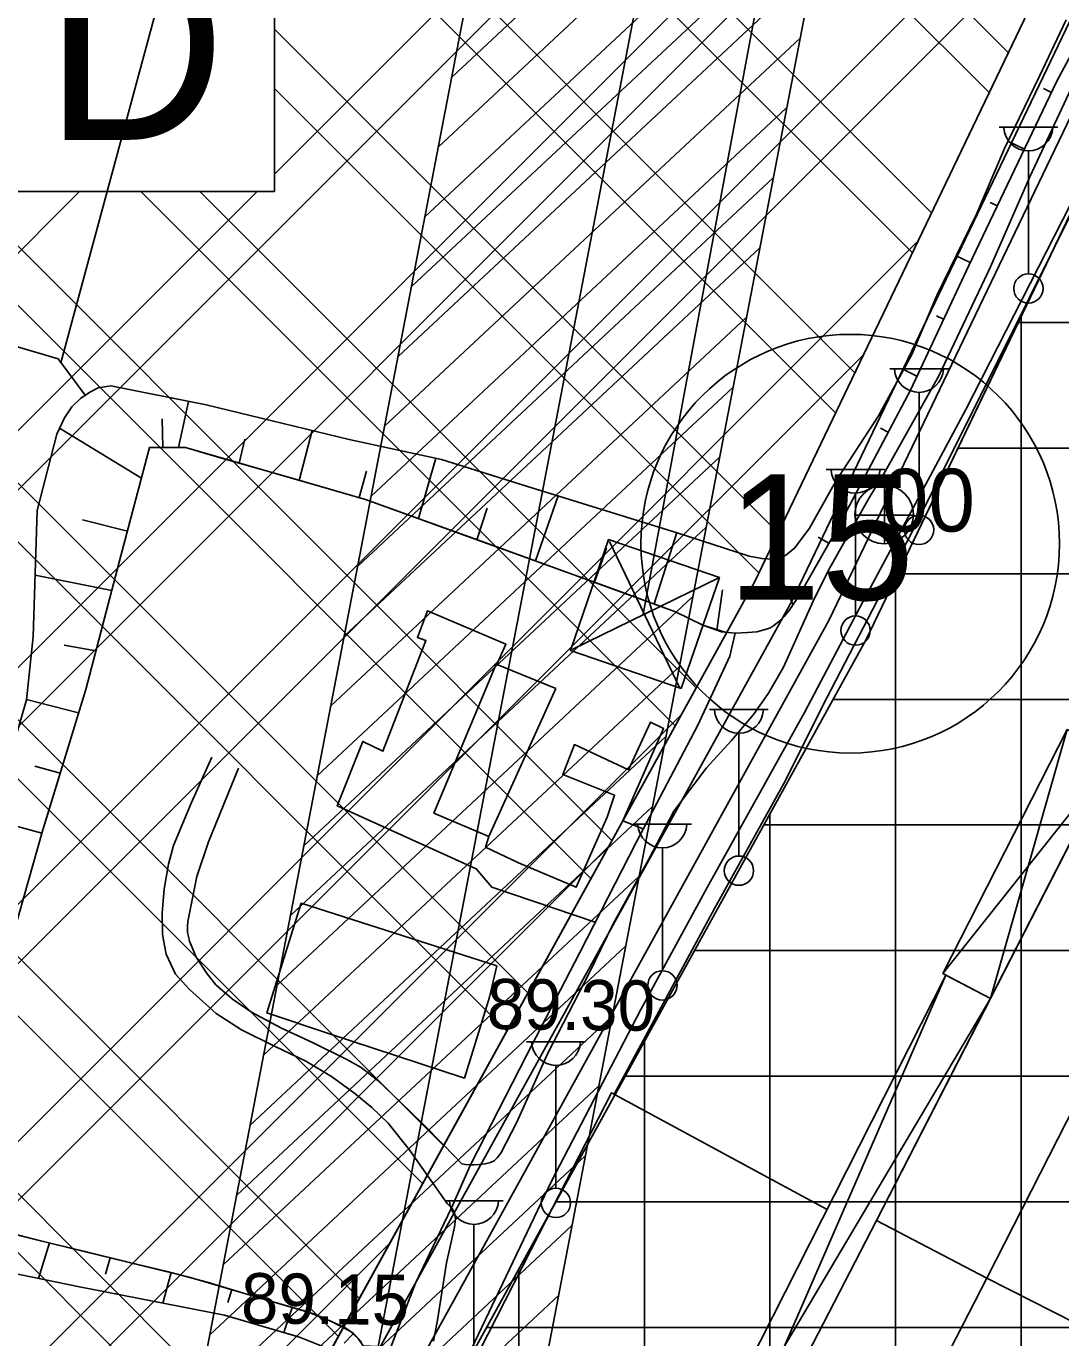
# Model space of a CAD drawing. Extents: x 417995 to 421451, y 4454518 to 4458015.
# Drawn here: x 419942.9 to 420066.4, y 4455650.5 to 4455807.2 of the extents above; entities that cross this region are included whole.
import ezdxf

# ---------------------------------------------------------------- set-up
doc = ezdxf.new("R2010")
doc.units = 0
for name, color, linetype in [('ADAKENARI', 7, 'Continuous'), ('B_Betonzemin', 7, 'Continuous'), ('B_Imalat', 7, 'Continuous'), ('B_Kapi', 7, 'Continuous'), ('B_Sundurma', 7, 'Continuous'), ('Hat_ENH', 7, 'Continuous'), ('KALDIRIM_FAT', 7, 'Continuous'), ('KD_DAIRE', 7, 'Continuous'), ('KD_YGEN', 7, 'Continuous'), ('PL_K_DEPOLAMA', 7, 'Continuous'), ('PL_TİCARET', 7, 'Continuous'), ('S_Cad_Sok_Lambasi', 7, 'Continuous'), ('S_Pilon', 7, 'Continuous'), ('S_Rogar_Kapagi', 7, 'Continuous'), ('SEMBOL_FAT', 7, 'Continuous'), ('Sev_Sevalti', 7, 'Continuous'), ('Sev_Sevustu', 7, 'Continuous'), ('Sev_Tarama', 7, 'Continuous'), ('Sinir_Duvar_tek_tarafa_ait', 7, 'Continuous'), ('Sinir_itirazli_Mulkiyet', 7, 'Continuous'), ('Sinir_Tel_bir_taraf', 7, 'Continuous'), ('TA_ENH_154', 7, 'Continuous'), ('TA_ENH_KORUMA', 7, 'Continuous'), ('TA_ENH_TARAMA', 7, 'Continuous'), ('TRFAT_DEPOLAMA', 7, 'Continuous'), ('TRFAT_TİCARET', 7, 'Continuous'), ('Y_Kot_Noktasi', 7, 'Continuous'), ('Y_Yol_Kotu', 7, 'Continuous'), ('Yol_Kaldirim_kenari_bordurtasi', 7, 'Continuous'), ('Yol_Sose', 7, 'Continuous'), ('Yol_Toprak_Duz', 7, 'Continuous'), ('Yol_Toprak_Kesik', 7, 'Continuous')]:
    doc.layers.add(name, color=color, linetype=linetype)

msp = doc.modelspace()

# ---------------------------------------------------------------- linework, layer by layer
at = {"layer": 'ADAKENARI'}
for p, q in [((420043.17, 4455733.9), (420134.21, 4455923.79)), ((420029.83, 4455740.78), (420113.83, 4455915.99)), ((419939.44, 4455577), (420029.83, 4455740.78)), ((419945.46, 4455556.86), (420043.17, 4455733.9))]:
    msp.add_line(p, q, dxfattribs=at)
at = {"layer": 'B_Betonzemin'}
for points in [[(419998.11, 4455710.41), (419991.55, 4455713.18), (419998.98, 4455730.96), (420006.09, 4455728.05)], [(420006.09, 4455728.05), (419998.11, 4455710.41)]]:
    msp.add_lwpolyline(points, dxfattribs=at)
at = {"layer": 'B_Imalat'}
for points in [[(420076.26, 4455726.63), (420044.41, 4455664.52), (420057.58, 4455657.66), (420089.36, 4455719.99)], [(420089.36, 4455719.99), (420102.81, 4455713.18), (420070.78, 4455650.96), (420057.58, 4455657.66)], [(420044.41, 4455664.52), (420030.49, 4455637.52), (420043.72, 4455630.71), (420057.58, 4455657.66)], [(420057.58, 4455657.66), (420070.78, 4455650.96), (420057.21, 4455623.92), (420043.72, 4455630.71)]]:
    msp.add_lwpolyline(points, close=True, dxfattribs=at)
at = {"layer": 'B_Kapi'}
msp.add_lwpolyline([(419993.64, 4455666.05), (419995.93, 4455671.18)], dxfattribs=at)
at = {"layer": 'B_Sundurma'}
for p, q in [((420058.01, 4455691.05), (420067.17, 4455723.17)), ((420052.34, 4455694.02), (420072.7, 4455719.69)), ((420016.14, 4455609.89), (420052.7, 4455693.82)), ((420011.31, 4455612.2), (420058.01, 4455691.05))]:
    msp.add_line(p, q, dxfattribs=at)
for points in [[(420068.47, 4455722.53), (420067.17, 4455723.17), (420052.34, 4455694.02), (420058.01, 4455691.05), (420072.7, 4455719.69), (420068.22, 4455721.99)], [(420011.31, 4455612.2), (420052.7, 4455693.82), (420058.01, 4455691.05), (420044.41, 4455664.52), (420030.49, 4455637.52), (420016.14, 4455609.89)]]:
    msp.add_lwpolyline(points, close=True, dxfattribs=at)
at = {"layer": 'Hat_ENH'}
msp.add_lwpolyline([(420031.28, 4455816.06), (420016.55, 4455736.95)], dxfattribs=at)
at = {"layer": 'KALDIRIM_FAT'}
for p, q in [((420034.28, 4455738.49), (420119.46, 4455916.16)), ((420038.73, 4455736.19), (420123.97, 4455914)), ((419943.11, 4455573.29), (420034.28, 4455738.49)), ((419947.48, 4455570.88), (420038.73, 4455736.19))]:
    msp.add_line(p, q, dxfattribs=at)
at = {"layer": 'KD_DAIRE'}
msp.add_circle((420041.27, 4455745.36), 25, dxfattribs=at)
at = {"layer": 'PL_K_DEPOLAMA'}
msp.add_lwpolyline([(420022.37, 4455953.81), (420113.83, 4455915.99), (420029.83, 4455740.78), (419939.44, 4455577), (419891.81, 4455601.83), (419864.61, 4455611.04), (419832.33, 4455624.4)], dxfattribs=at)
at = {"layer": 'PL_TİCARET'}
msp.add_lwpolyline([(420151.45, 4455961.22), (420137.18, 4455930.24), (420134.21, 4455923.79), (420043.17, 4455733.9), (419945.46, 4455556.86), (419940.17, 4455559.7)], dxfattribs=at)
at = {"layer": 'S_Cad_Sok_Lambasi'}
for p, q in [((420059.05, 4455795.09), (420066.05, 4455795.09)), ((420062.55, 4455777.59), (420062.55, 4455792.27)), ((420045.99, 4455766.26), (420052.99, 4455766.26)), ((420049.49, 4455748.76), (420049.49, 4455763.43)), ((420038.4, 4455754.23), (420045.4, 4455754.23)), ((420041.9, 4455736.73), (420041.9, 4455751.4)), ((420024.47, 4455725.56), (420031.47, 4455725.56)), ((420027.97, 4455708.06), (420027.97, 4455722.73)), ((420015.33, 4455711.86), (420022.33, 4455711.86)), ((420018.83, 4455694.36), (420018.83, 4455709.04)), ((420002.62, 4455685.88), (420009.62, 4455685.88)), ((420006.12, 4455668.38), (420006.12, 4455683.06)), ((419992.83, 4455666.89), (419999.83, 4455666.89)), ((419996.33, 4455649.39), (419996.33, 4455664.07))]:
    msp.add_line(p, q, dxfattribs=at)
for centre in [(420062.55, 4455775.84), (420049.49, 4455747.01), (420041.9, 4455734.98), (420027.97, 4455706.31), (420018.83, 4455692.61), (420006.12, 4455666.63)]:
    msp.add_circle(centre, 1.75, dxfattribs=at)
for centre in [(420062.55, 4455795.2), (420049.49, 4455766.36), (420041.9, 4455754.33), (420027.97, 4455725.66), (420018.83, 4455711.97), (420006.12, 4455685.99), (419996.33, 4455667)]:
    msp.add_arc(centre, 2.93, 183.298, 356.9072, dxfattribs=at)
at = {"layer": 'S_Pilon'}
for p, q in [((420020.92, 4455728.12), (420012.5, 4455745.63)), ((420025.64, 4455741.31), (420008.07, 4455732.72))]:
    msp.add_line(p, q, dxfattribs=at)
msp.add_lwpolyline([(420021.09, 4455728.07), (420007.85, 4455732.61), (420012.4, 4455745.85), (420025.64, 4455741.31), (420021.09, 4455728.07)], dxfattribs=at)
at = {"layer": 'S_Rogar_Kapagi'}
for p, q in [((420045.37, 4455745.31), (420045.37, 4455752.31)), ((420041.8, 4455748.78), (420048.8, 4455748.78))]:
    msp.add_line(p, q, dxfattribs=at)
msp.add_circle((420045.32, 4455748.84), 3.5, dxfattribs=at)
at = {"layer": 'SEMBOL_FAT'}
for p in [(419972.51, 4455822.43), (419937.51, 4455787.43)]:
    msp.add_line(p, (419972.51, 4455787.43), dxfattribs=at)
at = {"layer": 'Sev_Sevalti'}
for points in [[(420067.05, 4455807.91), (420063.87, 4455801.21), (420059.69, 4455792.55), (420056.37, 4455784.72), (420051.63, 4455775.02), (420048.61, 4455767.97), (420044.66, 4455760.62), (420042.42, 4455757.21), (420039.54, 4455752.81), (420036.39, 4455747.21), (420034.67, 4455744.87), (420033.53, 4455743.97), (420032.16, 4455743.5), (420030.7, 4455743.59), (420029.18, 4455743.86), (420020.61, 4455746.67), (420002.61, 4455752.23), (419992.46, 4455755.42), (419981.43, 4455757.81), (419964.34, 4455761.94), (419952.95, 4455764.2), (419951.46, 4455763.98), (419950.45, 4455763.46), (419949.33, 4455762.69), (419948.31, 4455761.72), (419947.42, 4455760.39), (419946.5, 4455758.45), (419944.16, 4455749.32), (419943.66, 4455734.26), (419942.9, 4455726.73), (419940.4, 4455718.15)], [(419940.69, 4455658.34), (419949.23, 4455656.61), (419966.54, 4455653.22), (419975.5, 4455650.61), (419978.29, 4455649.48)]]:
    msp.add_lwpolyline(points, dxfattribs=at)
at = {"layer": 'Sev_Sevustu'}
for points in [[(419941.39, 4455699.08), (419944.85, 4455711.2), (419945.55, 4455713.49), (419949.92, 4455727.84), (419949.96, 4455727.96), (419953.96, 4455743.15), (419957.57, 4455756.84), (419961.86, 4455756.84), (419983.36, 4455750.65), (420007.26, 4455742.02), (420020.38, 4455737.24), (420023.68, 4455735.64), (420025.9, 4455734.85), (420027.54, 4455734.69), (420028.99, 4455734.75), (420030.1, 4455734.84), (420031.65, 4455735.29), (420032.14, 4455735.6), (420032.7, 4455736.03), (420033.38, 4455736.66), (420034.07, 4455737.52), (420035.27, 4455739.29), (420039.7, 4455747.15), (420048.49, 4455763.79), (420055.42, 4455778.58), (420065.96, 4455800.6), (420072.33, 4455812.5)], [(419982.89, 4455650.03), (419981.94, 4455651.04), (419980.9, 4455651.77), (419977.33, 4455653.36), (419962.33, 4455657.78), (419944.09, 4455662.22), (419941.04, 4455662.99)]]:
    msp.add_lwpolyline(points, dxfattribs=at)
at = {"layer": 'Sev_Tarama'}
for p, q in [((420065.31, 4455799.24), (420064.34, 4455799.72)), ((420062.08, 4455792.48), (420060.11, 4455793.42)), ((420058.84, 4455785.72), (420057.99, 4455786.13)), ((420055.61, 4455778.96), (420053.94, 4455779.75)), ((420052.42, 4455772.17), (420051.58, 4455772.56)), ((420049.23, 4455765.36), (420047.64, 4455766.17)), ((419961.05, 4455756.84), (419962.24, 4455762.35)), ((419959.16, 4455756.84), (419959.09, 4455760.27)), ((419956.61, 4455753.2), (419946.83, 4455759.15)), ((419975.47, 4455752.92), (419976.99, 4455758.89)), ((420045.79, 4455758.68), (420044.9, 4455759.16)), ((419968.29, 4455754.99), (419968.96, 4455757.83)), ((419989.69, 4455748.37), (419991.79, 4455755.56)), ((419982.63, 4455750.86), (419983.51, 4455754.02)), ((420042.29, 4455752.04), (420039.91, 4455753.38)), ((420003.68, 4455743.32), (420006.38, 4455751.07)), ((419996.68, 4455745.84), (419997.89, 4455749.59)), ((419954.93, 4455746.85), (419949.58, 4455748.22)), ((420017.85, 4455738.17), (420020.56, 4455746.68)), ((420038.73, 4455745.43), (420037.45, 4455746.16)), ((420010.74, 4455740.76), (420012.14, 4455744.81)), ((420034.44, 4455738.07), (420032, 4455743.51)), ((419953.06, 4455739.76), (419943.9, 4455741.61)), ((420025.32, 4455735.05), (420026.01, 4455739.86)), ((419951.16, 4455732.55), (419947.4, 4455733.23)), ((419949.11, 4455725.17), (419942.9, 4455726.75)), ((419946.91, 4455717.95), (419943.87, 4455718.8)), ((419944.73, 4455710.78), (419938.98, 4455712.35)), ((419945.62, 4455661.85), (419944.33, 4455657.6)), ((419952.86, 4455660.09), (419952.33, 4455658.1)), ((419960.15, 4455658.31), (419959.18, 4455654.66)), ((419967.39, 4455656.29), (419966.95, 4455654.75)), ((419974.63, 4455654.15), (419973.62, 4455651.15)), ((419981.94, 4455651.04), (419980.82, 4455649.89))]:
    msp.add_line(p, q, dxfattribs=at)
at = {"layer": 'Sinir_Duvar_tek_tarafa_ait'}
for points in [[(420013.07, 4455679.63), (420025.07, 4455701.81), (420033.53, 4455717.06), (420037.93, 4455725.87), (420044.48, 4455738.54), (420051.75, 4455752.88), (420059.81, 4455768.98), (420068.43, 4455786.32), (420072.87, 4455795.67), (420073.74, 4455795.49), (420079.12, 4455806.46)], [(419979.56, 4455616.04), (419990.79, 4455636.79), (420004.14, 4455663), (420012.77, 4455679.79), (420031.49, 4455669.61), (420038.52, 4455665.85)]]:
    msp.add_lwpolyline(points, dxfattribs=at)
at = {"layer": 'Sinir_itirazli_Mulkiyet'}
for points in [[(419946.99, 4455766.98), (419958.9, 4455811.03)], [(419846.36, 4455797.68), (419878.56, 4455787.95), (419932.44, 4455771.6), (419946.65, 4455767.43), (419949.89, 4455763.08)]]:
    msp.add_lwpolyline(points, dxfattribs=at)
at = {"layer": 'Sinir_Tel_bir_taraf'}
for points in [[(419957.57, 4455756.84), (419953.96, 4455743.15), (419949.96, 4455727.96), (419944.85, 4455711.2), (419939.67, 4455693.04), (419933, 4455668.67)], [(419957.57, 4455756.84), (419959.26, 4455756.84), (419961.86, 4455756.84), (419965.91, 4455755.67), (419973.6, 4455753.46), (419983.36, 4455750.65), (419997.32, 4455745.61), (420007.26, 4455742.02), (420012.37, 4455740.16), (420020.38, 4455737.24), (420023.68, 4455735.64), (420026.34, 4455734.8), (420027.54, 4455734.69), (420026.87, 4455731.92), (420023.05, 4455723.67), (420015.69, 4455709.66), (420008.96, 4455696.54), (420002.59, 4455684.24), (419995.93, 4455671.18)], [(419993.64, 4455666.05), (419989.34, 4455657.05), (419986.38, 4455649.42), (419983.1, 4455649.58), (419982.51, 4455650.44), (419981.48, 4455651.36), (419979.23, 4455652.51), (419976.31, 4455653.66), (419973.43, 4455654.51), (419969.2, 4455655.75), (419964.47, 4455657.15), (419959.68, 4455658.43), (419955.2, 4455659.52), (419950.21, 4455660.73), (419945.88, 4455661.79), (419942.41, 4455662.64), (419940.3, 4455663.22), (419938.4, 4455664.16), (419936.85, 4455665.06), (419935.52, 4455666.2), (419933.97, 4455667.35), (419933.08, 4455668.59)]]:
    msp.add_lwpolyline(points, dxfattribs=at)
at = {"layer": 'TA_ENH_154'}
msp.add_lwpolyline([(419862.83, 4455014.24), (420170.14, 4456613.6), (420230.68, 4456928.68), (420176.89, 4457440.84), (420133.44, 4457787.81)], dxfattribs=at)
at = {"layer": 'TA_ENH_KORUMA'}
msp.add_line((419842.5, 4455014.45), (420150.5, 4456617.38), dxfattribs=at)
msp.add_lwpolyline([(420153.62, 4457787.6), (420196.76, 4457443.12), (420250.88, 4456927.82), (420189.78, 4456609.83), (419883.15, 4455014.02)], dxfattribs=at)
at = {"layer": 'TA_ENH_TARAMA'}
for p, q in [((419993.64, 4455801.05), (420043.29, 4455847.45)), ((419992.04, 4455792.71), (420041.69, 4455839.11)), ((419990.43, 4455784.37), (420040.08, 4455830.77)), ((419988.83, 4455776.02), (420038.48, 4455822.42)), ((419987.23, 4455767.68), (420036.88, 4455814.08)), ((419985.62, 4455759.34), (420035.28, 4455805.74)), ((419984.02, 4455751), (420033.67, 4455797.4)), ((419982.42, 4455742.65), (420032.07, 4455789.06)), ((419980.82, 4455734.31), (420030.47, 4455780.71)), ((419979.21, 4455725.97), (420028.86, 4455772.37)), ((419977.61, 4455717.63), (420027.26, 4455764.03)), ((419976.01, 4455709.28), (420025.66, 4455755.69)), ((419974.4, 4455700.94), (420024.06, 4455747.34)), ((419972.8, 4455692.6), (420022.45, 4455739)), ((419971.2, 4455684.26), (420020.85, 4455730.66)), ((419969.59, 4455675.92), (420019.25, 4455722.32)), ((419967.99, 4455667.57), (420017.64, 4455713.98)), ((419966.39, 4455659.23), (420016.04, 4455705.63)), ((419964.79, 4455650.89), (420014.44, 4455697.29)), ((419963.18, 4455642.55), (420012.83, 4455688.95)), ((419961.58, 4455634.2), (420011.23, 4455680.61)), ((419959.98, 4455625.86), (420009.63, 4455672.26)), ((419958.37, 4455617.52), (420008.03, 4455663.92)), ((419956.77, 4455609.18), (420006.42, 4455655.58))]:
    msp.add_line(p, q, dxfattribs=at)
at = {"layer": 'TRFAT_DEPOLAMA'}
for p, q in [((419899.81, 4455964.36), (420060.15, 4455804.01)), ((419898.35, 4455958.74), (420057.86, 4455799.23)), ((419894, 4455941.88), (420050.99, 4455784.89)), ((419892.54, 4455936.27), (420048.69, 4455780.11)), ((419972.51, 4455789.51), (420103.33, 4455920.33)), ((419841.38, 4455651.3), (420108.34, 4455918.26)), ((419888.19, 4455919.41), (420041.82, 4455765.78)), ((419886.73, 4455913.79), (420039.53, 4455761)), ((419834.7, 4455623.42), (420101.45, 4455890.16)), ((419839.71, 4455621.35), (420094.94, 4455876.58)), ((419870.76, 4455851.99), (420012.81, 4455709.93)), ((419869.3, 4455846.37), (420010.3, 4455705.38)), ((419854.71, 4455615.14), (420075.41, 4455835.83)), ((419864.95, 4455829.51), (420002.75, 4455691.71)), ((419863.49, 4455823.89), (420000.24, 4455687.15)), ((419859.71, 4455613.07), (420068.89, 4455822.25)), ((419859.14, 4455807.04), (419992.69, 4455673.48)), ((419972.51, 4455806.8), (420032.65, 4455746.66)), ((419857.68, 4455801.42), (419990.18, 4455668.93)), ((419972.51, 4455799.73), (420030.36, 4455741.88)), ((419847.05, 4455664.05), (419970.43, 4455787.43)), ((419852.62, 4455690.83), (419949.22, 4455787.43)), ((419956.53, 4455787.43), (420020.36, 4455723.6)), ((419963.6, 4455787.43), (420022.87, 4455728.16)), ((419853.33, 4455784.56), (419982.63, 4455655.26)), ((419875.28, 4455607.43), (420049.36, 4455781.5)), ((419851.87, 4455778.95), (419980.12, 4455650.7)), ((419880.57, 4455605.64), (420042.85, 4455767.92)), ((419847.52, 4455762.09), (419972.57, 4455637.03)), ((419846.07, 4455756.46), (419970.06, 4455632.47)), ((419895.86, 4455599.72), (420021.11, 4455724.97)), ((419900.51, 4455597.29), (420012.4, 4455709.19)), ((419914.45, 4455590.02), (419986.27, 4455661.84))]:
    msp.add_line(p, q, dxfattribs=at)
at = {"layer": 'TRFAT_TİCARET'}
for p, q in [((420061.68, 4455185.7), (420061.68, 4455772.5)), ((420061.33, 4455771.77), (420223.07, 4455771.77)), ((420054.14, 4455756.77), (420222.22, 4455756.77)), ((420046.68, 4455173.41), (420046.68, 4455741.21)), ((420046.95, 4455741.77), (420221.38, 4455741.77)), ((420039.24, 4455726.77), (420220.53, 4455726.77)), ((420031.68, 4455161.13), (420031.68, 4455713.07)), ((420030.96, 4455711.77), (420219.69, 4455711.77)), ((420022.68, 4455696.77), (420218.84, 4455696.77)), ((420016.68, 4455148.86), (420016.68, 4455685.9)), ((420014.4, 4455681.77), (420218, 4455681.77)), ((420006.12, 4455666.77), (420217.15, 4455666.77)), ((420001.68, 4455136.59), (420001.68, 4455658.72)), ((419997.85, 4455651.77), (420216.31, 4455651.77))]:
    msp.add_line(p, q, dxfattribs=at)
at = {"layer": 'Yol_Kaldirim_kenari_bordurtasi'}
for points in [[(420010.81, 4455700.16), (419998.45, 4455704.35), (419996.61, 4455706.53), (419980, 4455714.05), (419983.05, 4455721.75), (419985.46, 4455720.58), (419990.58, 4455733.8), (419989.57, 4455734.17), (419990.78, 4455737.35), (420000.15, 4455733.35), (419999.06, 4455730.92)], [(419998.11, 4455710.41), (419997.71, 4455709.13), (420001.65, 4455707.24), (420008.54, 4455704.33), (420012.23, 4455712.7), (420013.12, 4455715.34), (420006.94, 4455717.78), (420008.33, 4455721.36), (420014.77, 4455718.36), (420017.42, 4455724.05), (420018.97, 4455723.28), (420014.11, 4455712.28), (420016.55, 4455711.29)], [(419998.18, 4455691.22), (419995.18, 4455681.53), (419978.96, 4455686.86), (419971.59, 4455689.33), (419975.69, 4455702.42), (419999.04, 4455694.93)], [(419999.04, 4455694.93), (419998.18, 4455691.22)]]:
    msp.add_lwpolyline(points, dxfattribs=at)
at = {"layer": 'Yol_Sose'}
for points in [[(420071.2, 4455807.27), (420062.73, 4455789.17), (420058.03, 4455778.44), (420051.85, 4455765.4), (420045.43, 4455753.99), (420043.55, 4455750.82), (420041.78, 4455747.72), (420038.63, 4455742.12), (420036.85, 4455738.48), (420033.29, 4455730.62), (420031.52, 4455727.5), (420029.7, 4455724.97), (420027.1, 4455721.85), (420024.1, 4455718.61), (420022.61, 4455716.66), (420020.22, 4455713.4), (420017.2, 4455707.68), (420012.95, 4455699.97), (420010.12, 4455694.13), (420005.12, 4455684.43), (420001.45, 4455676.27), (419999.53, 4455672.58), (419999.1, 4455672.01), (419998.75, 4455671.66), (419998.29, 4455671.44), (419997.68, 4455671.28), (419997, 4455671.23), (419996.3, 4455671.18), (419995.81, 4455671.18), (419995.31, 4455671.22), (419994.87, 4455671.29)], [(420057.33, 4455508.38), (420041.82, 4455516.58), (420024.85, 4455525.52), (419997.87, 4455539.71), (419976.23, 4455551.29), (419961.57, 4455558.75), (419953.85, 4455563.13), (419951.69, 4455564.56), (419951.32, 4455564.94), (419951.24, 4455565.49), (419951.29, 4455566.3), (419951.71, 4455567.62), (419954.04, 4455571.85), (419969.86, 4455597.66), (419980.98, 4455619.16), (419987.42, 4455631.85), (419994.37, 4455645.68), (420005.6, 4455669.21), (420016.26, 4455689.71), (420024.2, 4455704.29), (420035.81, 4455725.21), (420042.78, 4455738.4), (420055.09, 4455761.37), (420076.27, 4455802.87)], [(419993.14, 4455666.54), (419993.74, 4455665.96), (419994, 4455665.43), (419994.11, 4455664.75), (419994.01, 4455663.75), (419993.06, 4455659.47), (419991.96, 4455652.62), (419991.48, 4455650.11)]]:
    msp.add_lwpolyline(points, dxfattribs=at)
at = {"layer": 'Yol_Toprak_Duz'}
for points in [[(419962.24, 4455698.44), (419962.13, 4455698.93), (419962.11, 4455699.64), (419962.14, 4455700.24), (419963.24, 4455705.6), (419964.63, 4455709.75), (419968.2, 4455718.55)], [(419959.26, 4455698.02), (419959.58, 4455696.34), (419960.67, 4455693.94), (419962.36, 4455692.1), (419965.52, 4455689.24), (419968.58, 4455687.3), (419972.57, 4455685.3), (419976.23, 4455683.54), (419979.32, 4455681.73), (419982.09, 4455679.71), (419984.14, 4455678.04), (419986.07, 4455676.14), (419988.57, 4455673), (419993.14, 4455666.54)]]:
    msp.add_lwpolyline(points, dxfattribs=at)
at = {"layer": 'Yol_Toprak_Kesik'}
for points in [[(419965.01, 4455719.86), (419962.59, 4455714.46), (419961.55, 4455711.98), (419960.43, 4455709.33), (419959.84, 4455707.08), (419959.31, 4455704.15), (419959.1, 4455701.25), (419959.12, 4455698.78), (419959.26, 4455698.02)], [(419994.87, 4455671.29), (419992.71, 4455673.51), (419990.2, 4455676.13), (419987.57, 4455678.66), (419984.84, 4455681.24), (419982.87, 4455682.8), (419981.15, 4455683.77), (419977.11, 4455685.73), (419973.26, 4455687.55), (419969.76, 4455689.41), (419967.5, 4455690.97), (419965.51, 4455692.68), (419964.47, 4455693.98), (419963.13, 4455695.98), (419962.37, 4455697.88), (419962.24, 4455698.44)]]:
    msp.add_lwpolyline(points, dxfattribs=at)

# ---------------------------------------------------------------- texts
at = {"layer": 'KD_YGEN'}
for s, height, p in [('00', 7.5, (420045.02, 4455746.81)), ('15', 15, (420026.61, 4455738.66))]:
    msp.add_text(s, height=height, dxfattribs=at).set_placement(p)
at = {"layer": 'SEMBOL_FAT'}
msp.add_text('D', height=22.5, dxfattribs=at).set_placement((419944.96, 4455793.59))
at = {"layer": 'Y_Kot_Noktasi'}
msp.add_text('89.15', height=6, rotation=359.3381, dxfattribs=at).set_placement((419968.48, 4455652.27))
at = {"layer": 'Y_Yol_Kotu'}
msp.add_text('89.30', height=6, rotation=359.3381, dxfattribs=at).set_placement((419997.84, 4455687.41))

doc.saveas('drawing.dxf')
